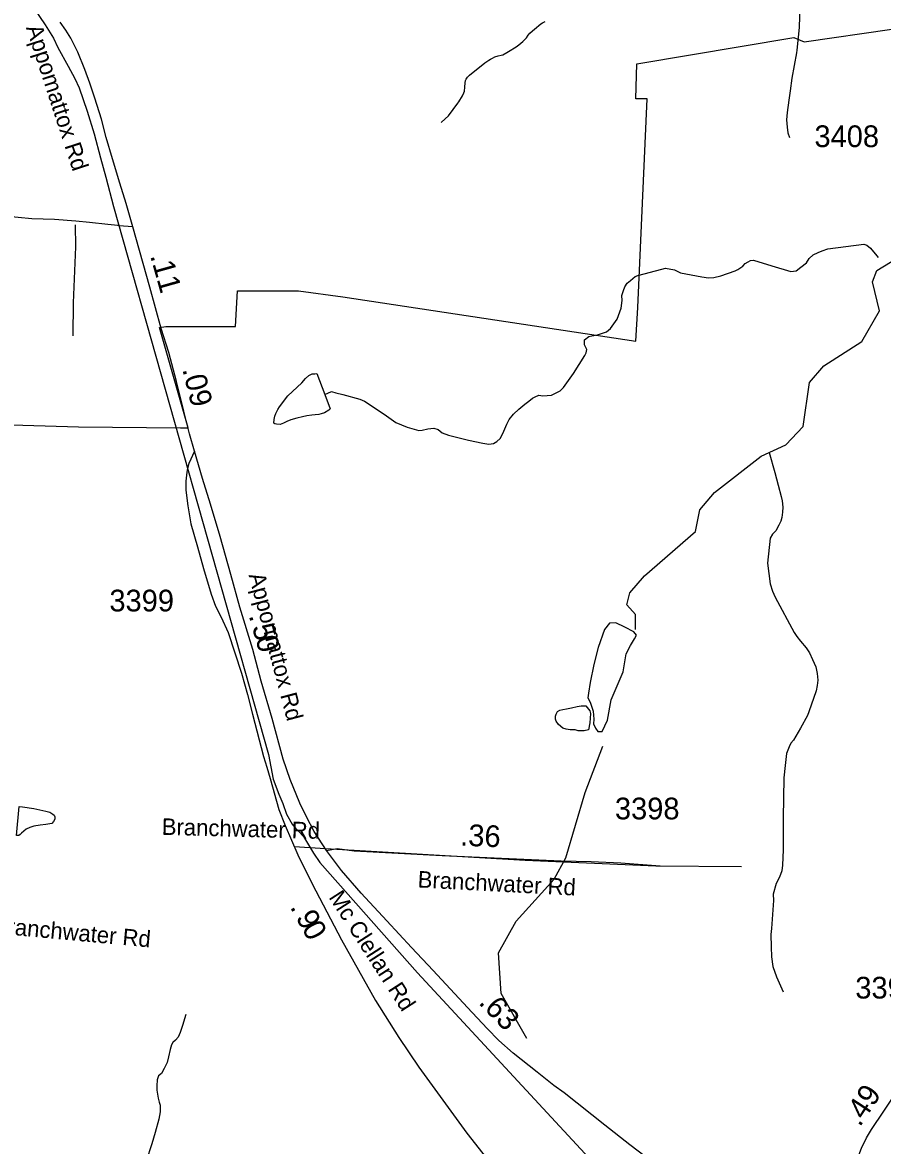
# Model space of a CAD drawing. Extents: x 1662474 to 1856135, y 779280 to 917889.
# Drawn here: x 1780168 to 1785120, y 790550 to 797012 of the extents above; entities that cross this region are included whole.
import ezdxf

# ---------------------------------------------------------------- set-up
doc = ezdxf.new("R2010")
doc.units = 0
for name, color, linetype in [('Exist Boundary Political City Limit New', 7, 'Continuous'), ('Exist Hydrographic Misc Water Feature', 7, 'Continuous'), ('Exist Hydrographic Pond Under 1500 Sq Ft', 7, 'Continuous'), ('Exist Railroad Mainline', 7, 'Continuous'), ('Exist Road Non-System Type 51', 7, 'Continuous'), ('Exist Road Non-System Type 51 Label', 7, 'Continuous'), ('Exist Road Secondary Mileage Hundredths English Label', 7, 'Continuous'), ('Exist Road Secondary Mileage Tenths English Label', 7, 'Continuous'), ('Exist Road Secondary Type 41 Attributed', 7, 'Continuous'), ('Exist Road Secondary Type 51 Attributed', 7, 'Continuous'), ('Exist Road Secondary Type 51 Label', 7, 'Continuous'), ('Exist Road Secondary Type 51 Number Label', 7, 'Continuous'), ('Map Preparation Boundary City Limit Buffer Line', 7, 'Continuous')]:
    doc.layers.add(name, color=color, linetype=linetype)

msp = doc.modelspace()

# ---------------------------------------------------------------- linework, layer by layer
at = {"layer": 'Exist Boundary Political City Limit New'}
for points in [[(1783710.9, 795371.9), (1783765.5, 796573.4), (1783698.9, 796573.4), (1783704.9, 796773.7), (1784608.4, 796925.4), (1784669.1, 796901.1), (1785172.4, 796973.9)], [(1774573.9, 793378.9), (1775809.4, 793274.9), (1776155.9, 793236.4), (1776652.4, 793213.2), (1776640.9, 792912.9), (1776645.9, 792912.9), (1776717.9, 792912.9), (1777033.5, 792901.2), (1778103.6, 792855.6), (1778176.8, 794754), (1780491, 794686.2), (1781079.1, 794680.2), (1781121.6, 794680.2), (1780957.9, 795256.7), (1780994.2, 795262.7), (1781394.5, 795262.7), (1781406.6, 795469), (1781758.4, 795469), (1782013, 795432.6), (1783698.9, 795177.8), (1783710.9, 795371.9)]]:
    msp.add_lwpolyline(points, dxfattribs=at)
at = {"layer": 'Exist Hydrographic Misc Water Feature'}
for points in [[(1782578.5, 796435.8), (1782602.4, 796457.6), (1782620.7, 796475.5), (1782675.2, 796547.1), (1782681.2, 796555.1), (1782701.5, 796590.9), (1782709.5, 796606.9), (1782713.6, 796616.9), (1782715.8, 796640.9), (1782717.9, 796664.8), (1782718.1, 796678.8), (1782722.2, 796686.8), (1782730.2, 796696.8), (1782742.3, 796708.7), (1782830.7, 796780.1), (1782840.9, 796788), (1782852.8, 796795.9), (1782862.9, 796801.9), (1782875, 796807.8), (1782887.1, 796813.7), (1782906.9, 796819.6), (1782925.2, 796823.4), (1782933.2, 796825.4), (1782957.2, 796839.3), (1782967.2, 796845.2), (1783011.5, 796872.9), (1783025.5, 796882.8), (1783049.7, 796902.6), (1783069.8, 796924.5), (1783079.8, 796938.4), (1783090.1, 796950.4), (1783104.2, 796964.2), (1783116.1, 796974.1), (1783152.4, 797003.9), (1783162.4, 797009.8), (1783176.6, 797017.8)], [(1781909.4, 794872), (1781947.5, 794887.8), (1781973.3, 794881.6), (1782013.3, 794871.3), (1782111.1, 794844.7), (1782137.2, 794832.5), (1782250.6, 794757.7), (1782318.2, 794711.1), (1782382.2, 794682.7), (1782450.1, 794664.3), (1782470, 794666.1), (1782502.2, 794673.9), (1782536.2, 794677.7), (1782562.1, 794669.5), (1782583.8, 794651.4), (1782621.9, 794637.1), (1782735.7, 794608.3), (1782819.6, 794591.6), (1782853.4, 794585.5), (1782879.7, 794589.2), (1782899.6, 794601.1), (1782917.8, 794619), (1782934, 794646.9), (1782946.1, 794674.8), (1782956.4, 794700.8), (1782970.5, 794726.7), (1782994.7, 794758.5), (1783025.1, 794786.3), (1783061.4, 794816), (1783083.3, 794833.9), (1783105.4, 794849.7), (1783119.6, 794857.6), (1783141.7, 794867.5), (1783163.5, 794863.3), (1783213.7, 794867), (1783237.7, 794878.9), (1783263.7, 794892.7), (1783283.8, 794912.5), (1783340.4, 794992.2), (1783405.2, 795095.8), (1783413.2, 795111.7), (1783417.3, 795129.6), (1783403.6, 795157.7), (1783403.8, 795185.7), (1783428, 795205.6), (1783446, 795209.5), (1783478, 795215.3), (1783502.2, 795223.1), (1783530.1, 795232.9), (1783554.3, 795250.7), (1783592.6, 795304.5), (1783615.2, 795368.3), (1783621.4, 795412.3), (1783619.7, 795440.3), (1783627.9, 795470.3), (1783636.1, 795490.2), (1783650.1, 795512.1), (1783668.3, 795528), (1783696.4, 795549.8), (1783710.5, 795555.7), (1783848.8, 795592.8), (1783870.7, 795598.6), (1783922.8, 795588.2), (1783956.6, 795572), (1784078.6, 795549.2), (1784118.4, 795542.9), (1784148.5, 795544.7), (1784188.5, 795554.5), (1784270.8, 795583.9), (1784286.7, 795591.7), (1784314.8, 795609.6), (1784329, 795625.5), (1784345.2, 795635.3), (1784359.1, 795643.2), (1784377.2, 795645.1), (1784483, 795612.4), (1784592.7, 795579.6), (1784622.8, 795583.4), (1784649.1, 795603.3), (1784681.1, 795629), (1784697.5, 795654.9), (1784719.6, 795674.8), (1784749.5, 795688.6), (1784771.7, 795698.4), (1784805.7, 795710.1), (1785012, 795736.8), (1785029.9, 795730.7), (1785049.7, 795714.5), (1785087.5, 795670.2), (1785093.8, 795659.4)], [(1783697.4, 793519.7), (1783697.4, 793605), (1783648.4, 793661.8), (1783665.4, 793730.4), (1783749.3, 793827.2), (1784042.3, 794083.8), (1784068.4, 794208), (1784152.4, 794308), (1784420.4, 794515.9), (1784563.4, 794581.9), (1784663.4, 794688.2), (1784698.5, 794940.2), (1784782.4, 795036.9), (1785000.3, 795177), (1785101.4, 795352.1), (1785061.4, 795520.3), (1785086.4, 795585.4), (1785279.4, 795703)], [(1784467.9, 794537.8), (1784498.8, 794422.1), (1784518.2, 794349.8), (1784535.7, 794283.8), (1784541.6, 794259.7), (1784545.3, 794223.7), (1784543.1, 794193.7), (1784539, 794163.6), (1784534.9, 794141.7), (1784522.6, 794119.8), (1784504.5, 794087.9), (1784486.3, 794068), (1784472.1, 794044.1), (1784457.1, 793900.2), (1784472.3, 793782), (1784486.1, 793740), (1784501.8, 793705.9), (1784610.3, 793501), (1784626.3, 793478.9), (1784648, 793452.8), (1784679.8, 793414.5), (1784699.7, 793384.4), (1784717.4, 793346.3), (1784735, 793304.2), (1784742.8, 793266.1), (1784746.5, 793228), (1784744.2, 793196), (1784738.1, 793166.1), (1784695.2, 793046.3), (1784687.2, 793024.4), (1784646.6, 792950.7), (1784606.2, 792882.9), (1784592.1, 792865), (1784581.8, 792843.1), (1784567.5, 792805.1), (1784559.1, 792737.2), (1784550.6, 792665.3), (1784547, 792433.2), (1784548, 792279.2), (1784547.8, 792251.2), (1784543.1, 792163.2), (1784539, 792131.3), (1784526.7, 792093.3), (1784506.4, 792057.5), (1784490, 791995.5), (1784491.6, 791959.5), (1784480.5, 791799.5), (1784476.2, 791763.6), (1784477.9, 791693.5), (1784481.3, 791635.5), (1784488.9, 791579.4), (1784508.6, 791521.3), (1784540.2, 791451.1), (1784548, 791435)], [(1783072.4, 791166), (1782924.4, 791425), (1782909.4, 791658.4), (1783010.3, 791840.1), (1783228.5, 792081.8), (1783296.3, 792205.1), (1783407.5, 792580.3), (1783509.4, 792847.4)], [(1781108.4, 791302.8), (1781090, 791240.9), (1781075.8, 791200.9), (1781065.6, 791173.1), (1781049.4, 791155.1), (1781033.2, 791143.3), (1781027.2, 791129.3), (1781019, 791101.3), (1781008.8, 791059.4), (1781000.6, 791027.5), (1780984.2, 790993.6), (1780968, 790963.7), (1780952, 790949.8), (1780943.8, 790927.8), (1780941.5, 790893.8), (1780941.3, 790867.9), (1780948.9, 790821.8), (1780954.9, 790799.8), (1780960.8, 790781.7), (1780960.6, 790743.7), (1780954.2, 790701.7), (1780931.7, 790623.9), (1780913.2, 790560), (1780880.4, 790460.2)]]:
    msp.add_lwpolyline(points, dxfattribs=at)
at = {"layer": 'Exist Hydrographic Pond Under 1500 Sq Ft'}
for points in [[(1781909.4, 794872), (1781940.7, 794789.8), (1781932.7, 794781.8), (1781906.7, 794766), (1781888.5, 794760.1), (1781874.5, 794756.3), (1781854.4, 794754.4), (1781834.5, 794752.6), (1781804.6, 794748.8), (1781780.4, 794742.9), (1781748.4, 794735.2), (1781714.2, 794725.3), (1781690.2, 794715.5), (1781672.1, 794705.6), (1781652.2, 794699.8), (1781630.1, 794699.9), (1781622.1, 794702), (1781616.1, 794706), (1781618.2, 794728), (1781620.5, 794746), (1781626.6, 794762), (1781632.6, 794774), (1781638.7, 794785.9), (1781648.7, 794799.8), (1781696.7, 794864.2), (1781777.1, 794937.7), (1781797.5, 794964.2), (1781816.4, 794981.2), (1781836.7, 794989.9), (1781843.9, 794990), (1781852.2, 794990.5), (1781862.2, 794992.4), (1781909.4, 794872)], [(1783636.9, 793533.3), (1783584, 793557.3), (1783548.8, 793555.7), (1783518.4, 793518.9), (1783483.1, 793416.5), (1783457.5, 793317.2), (1783436.7, 793214.8), (1783427.1, 793152.3), (1783423.9, 793126.7), (1783436.7, 793101.1), (1783454.3, 793049.9), (1783457.5, 793003.5), (1783455.9, 792976.3), (1783467.1, 792952.3), (1783481.5, 792931.4), (1783505.5, 792931.4), (1783536, 792997.1), (1783556.8, 793113.9), (1783625.7, 793275.6), (1783643.3, 793379.6), (1783668.9, 793427.7), (1783691.3, 793464.5), (1783702.5, 793486.9), (1783688.1, 793506.1), (1783636.9, 793533.3)], [(1783435.1, 792982.7), (1783427.1, 792942.7), (1783401.5, 792936.3), (1783382.2, 792936.3), (1783367.8, 792936.3), (1783350.3, 792941.6), (1783322.2, 792941.8), (1783298.2, 792946), (1783278.3, 792952.1), (1783254.5, 792972.3), (1783240.6, 792992.4), (1783236.7, 793002.4), (1783236.7, 793020.4), (1783241, 793032.4), (1783249, 793046.4), (1783262.9, 793054.3), (1783278.9, 793058.2), (1783300.6, 793062.7), (1783329.4, 793069.1), (1783362.3, 793076.5), (1783384.1, 793079.1), (1783411, 793080.8), (1783435.3, 793050.8), (1783438.4, 793035), (1783435.1, 792982.7)], [(1780148.6, 792499.7), (1780168.5, 792499.5), (1780234.5, 792489.1), (1780302.4, 792474.6), (1780326.4, 792468.5), (1780344.2, 792456.3), (1780350.2, 792450.3), (1780354.1, 792440.2), (1780354.1, 792428.3), (1780347.9, 792414.3), (1780337.9, 792402.3), (1780303.8, 792396.6), (1780269.8, 792392.9), (1780233.7, 792387.1), (1780211.7, 792379.2), (1780189.6, 792369.4), (1780163.6, 792347.6), (1780155.4, 792339.7), (1780147.4, 792333.7), (1780137.3, 792333.7), (1780133.4, 792333.8), (1780148.6, 792499.7)]]:
    msp.add_lwpolyline(points, dxfattribs=at)
at = {"layer": 'Exist Railroad Mainline'}
msp.add_lwpolyline([(1780234, 797094.6), (1780298.9, 796998.8), (1780346.8, 796921.3), (1780372.2, 796869.2), (1780432, 796761), (1780470.6, 796690.2), (1780494.3, 796635.5), (1780541.3, 796502.5), (1780581.4, 796370.8), (1780618.6, 796232.5), (1780648, 796121.4), (1780691.8, 795952.4), (1781585.3, 792800), (1781612.5, 792658.8), (1781643.9, 792572.5), (1781667.4, 792518.2), (1781688.8, 792456.1), (1781720.5, 792399.7), (1781728.5, 792390), (1781786, 792328.2), (1781843.3, 792231.5), (1781879.8, 792178.7), (1782443.1, 791542.9), (1783887.3, 789984)], dxfattribs=at)
at = {"layer": 'Exist Road Non-System Type 51'}
msp.add_line((1781731.8, 792270.7), (1781912.6, 792258.4), dxfattribs=at)
for points in [[(1780471.9, 795848.1), (1780473.8, 795721.6), (1780460.6, 795399.5), (1780458.5, 795210)], [(1781912.6, 792258.4), (1783062.4, 792191.7), (1783814.9, 792159.9), (1784308.4, 792154.4)]]:
    msp.add_lwpolyline(points, dxfattribs=at)
at = {"layer": 'Exist Road Secondary Type 41 Attributed'}
for points in [[(1784624, 796837.6), (1784597.7, 796691.3), (1784588.6, 796618.4), (1784580.1, 796564.5), (1784570.2, 796495.1), (1784567.5, 796452.5), (1784569.7, 796409.1), (1784574.4, 796377.5), (1784584.3, 796350.6)], [(1781918.4, 792247.9), (1781980.2, 792258.3), (1782077.3, 792245), (1782585.3, 792217.7), (1783270.6, 792187), (1783443.2, 792184.7), (1783613, 792177.3), (1783840, 792159.8)]]:
    msp.add_lwpolyline(points, dxfattribs=at)
at = {"layer": 'Exist Road Secondary Type 51 Attributed'}
for points in [[(1784608.5, 798126), (1784640.7, 798010.4), (1784649.7, 797926.6), (1784651.9, 797834.9), (1784654.8, 797723.4), (1784651.9, 797611.4), (1784649.8, 797427.3), (1784646.7, 797323.3), (1784648.5, 797228.6), (1784643.9, 797111.4), (1784639.6, 796982.5), (1784626.9, 796853.5), (1784624, 796837.6)], [(1780804.8, 795836.7), (1780765.6, 795971.4), (1780728.6, 796087.4), (1780687.4, 796227.7), (1780650.2, 796350.2), (1780623.2, 796456.5), (1780585.6, 796576.7), (1780556.5, 796662.9), (1780527.5, 796742.1), (1780486.7, 796842.1), (1780446.6, 796921.1), (1780418.3, 796968.1), (1780384.8, 797014.4)], [(1780722.8, 795842.8), (1780718, 795843.1), (1780659.7, 795849.8), (1780553.9, 795860.8), (1780475.9, 795869.5), (1780352, 795878.8), (1780222.6, 795882), (1780064.7, 795897.7)], [(1780804.8, 795836.7), (1780722.8, 795842.8)], [(1781158.9, 794545.8), (1781130.8, 794645.8), (1781097.4, 794776.2), (1781054.9, 794946.7), (1781011.7, 795113), (1780966.6, 795251.5), (1780902.5, 795489.7), (1780804.8, 795836.7)], [(1781158.9, 794545.8), (1781126.4, 794474.9), (1781119.2, 794446.5)], [(1781918.4, 792247.9), (1781847.4, 792357.2), (1781803.4, 792440.3), (1781765.3, 792519.9), (1781708.9, 792655.2), (1781668.6, 792772.2), (1781606.2, 793007.5), (1781543.6, 793222.2), (1781494.1, 793404.6), (1781419.4, 793647), (1781367.5, 793835.5), (1781307.4, 794054), (1781250.8, 794239.8), (1781205.1, 794388), (1781158.9, 794545.8)], [(1781119.2, 794446.5), (1781113.8, 794424.9), (1781108.6, 794373.1), (1781108.8, 794320.7), (1781120.5, 794230.9), (1781138.1, 794127.5), (1781175.2, 793994.7), (1781210.3, 793869.8), (1781255.2, 793723.4), (1781280.6, 793653.1), (1781311.9, 793590.7), (1781352.9, 793502.8), (1781429.1, 793267.6), (1781464.2, 793144.7), (1781493.5, 793031.4), (1781556, 792788.4), (1781575.5, 792726), (1781595.1, 792661.5), (1781644.4, 792483.7), (1781680.8, 792391.4), (1781753.3, 792223.4), (1781836.6, 792056), (1782005.8, 791733.3), (1782200.7, 791383.7), (1782335.3, 791171.8), (1782449.8, 791001.5), (1782727.5, 790620), (1782931.2, 790360.3)], [(1784288.6, 790074), (1783956.7, 790329.3), (1783842, 790418.9), (1783665.2, 790553.7), (1783520.4, 790666.8), (1783286.1, 790853.5), (1783226.6, 790894.4), (1783130.7, 790971.7), (1782993.1, 791080.3), (1782911.3, 791153.9), (1782843.2, 791222.3), (1782730.9, 791343.6), (1782533.1, 791557), (1782408.9, 791688.6), (1782265.4, 791843.3), (1782117.7, 792002.5), (1782004.7, 792131.9), (1781918.4, 792247.9)], [(1784937.9, 789565), (1784933, 789873), (1784933.9, 790089.4), (1784933.9, 790092.6), (1784934.5, 790240.7), (1784944, 790339.9), (1784957.2, 790416.4), (1784977.5, 790478.5), (1784998.4, 790533.5), (1785027.1, 790593.3), (1785057, 790642.3), (1785126.3, 790747.4), (1785285.8, 790985.3), (1785554.2, 791386.8), (1785609.1, 791483.6), (1785701.2, 791664.1), (1785743, 791743), (1785826.2, 791898.2)]]:
    msp.add_lwpolyline(points, dxfattribs=at)
at = {"layer": 'Map Preparation Boundary City Limit Buffer Line'}
for points in [[(1783710.9, 795371.9), (1783765.5, 796573.4), (1783698.9, 796573.4), (1783704.9, 796773.7), (1784608.4, 796925.4), (1784669.1, 796901.1), (1785172.4, 796973.9)], [(1774573.9, 793378.9), (1775809.4, 793274.9), (1776155.9, 793236.4), (1776652.4, 793213.2), (1776640.9, 792912.9), (1776645.9, 792912.9), (1776717.9, 792912.9), (1777033.5, 792901.2), (1778103.6, 792855.6), (1778176.8, 794754), (1780491, 794686.2), (1781079.1, 794680.2), (1781121.6, 794680.2), (1780957.9, 795256.7), (1780994.2, 795262.7), (1781394.5, 795262.7), (1781406.6, 795469), (1781758.4, 795469), (1782013, 795432.6), (1783698.9, 795177.8), (1783710.9, 795371.9)]]:
    msp.add_lwpolyline(points, dxfattribs=at)

# ---------------------------------------------------------------- texts
at = {"layer": 'Exist Road Non-System Type 51 Label'}
for rotation, p in [(358.5194, (1780969.6, 792337.9)), (354.82726, (1779995.5, 791771.7))]:
    msp.add_text('Branchwater Rd', height=95, rotation=rotation, dxfattribs=at).set_placement(p)
at = {"layer": 'Exist Road Secondary Mileage Hundredths English Label'}
for s, rotation, p in [('.36', 357.43623, (1782686.4, 792275.8)), ('.49', 56.61149, (1784988.8, 790652.5))]:
    msp.add_text(s, height=125, rotation=rotation, dxfattribs=at).set_placement(p)
at = {"layer": 'Exist Road Secondary Mileage Tenths English Label'}
for s, rotation, p in [('.11', 285.72486, (1780902.9, 795670)), ('.09', 283.99655, (1781088.3, 795016.4)), ('.', 285.95562, (1781470.4, 793599.4)), ('5', 285.95562, (1781489, 793534.5)), ('0', 285.97356, (1781508.4, 793466.5)), ('.', 298.76415, (1781706.7, 791922.3)), ('9', 298.76415, (1781739.3, 791862.9)), ('0', 299.06635, (1781773.4, 791800.2)), ('.63', 313.94798, (1782790.1, 791368.8))]:
    msp.add_text(s, height=125, rotation=rotation, dxfattribs=at).set_placement(p)
at = {"layer": 'Exist Road Secondary Type 51 Label'}
for s, rotation, p in [('Appomattox Rd', 288.05851, (1780188.3, 796982.4)), ('Appomattox Rd', 284.78332, (1781469.9, 793832.5)), ('Branchwater Rd', 357.01156, (1782441.9, 792035.3)), ('Mc Clellan Rd', 302.79032, (1781928.5, 791978.2))]:
    msp.add_text(s, height=95, rotation=rotation, dxfattribs=at).set_placement(p)
at = {"layer": 'Exist Road Secondary Type 51 Number Label'}
for s, p in [('3408', (1784727.7, 796295.1)), ('3399', (1780669, 793623.2)), ('3398', (1783579.1, 792426.6)), ('3396', (1784963, 791395.5))]:
    msp.add_text(s, height=125, dxfattribs=at).set_placement(p)

doc.saveas('drawing.dxf')
